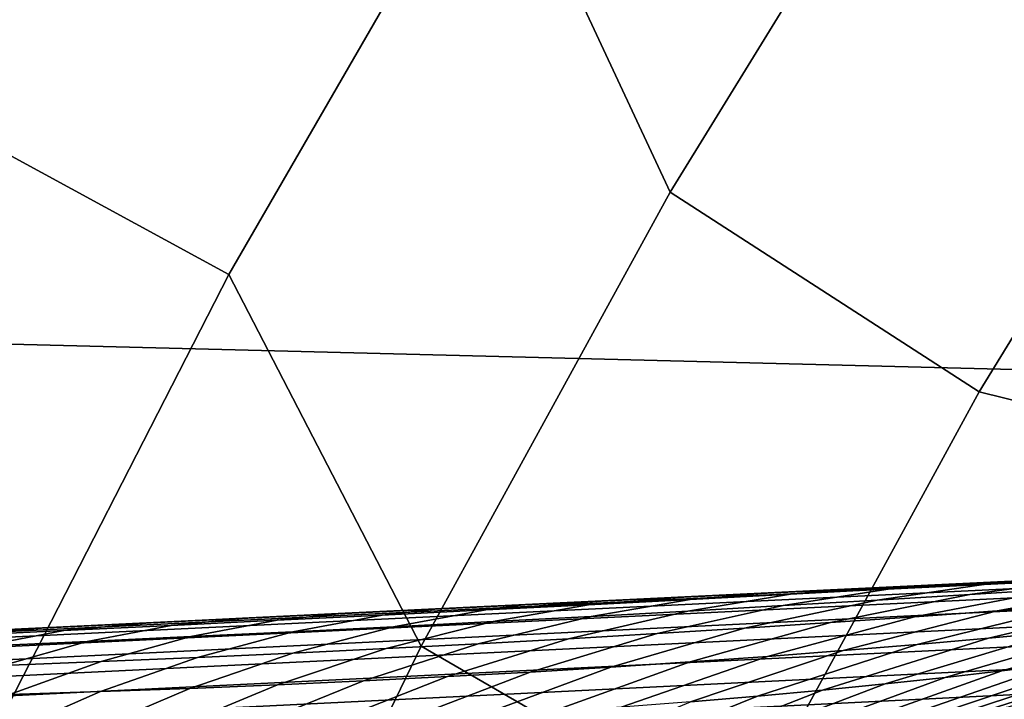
# Model space of a CAD drawing. Header units: metres. Extents: x -248 to 28, y -28 to 28.
# Tile 370 of 507: x -22.13 to -19.85, y 10.81 to 12.38. Entities that reach past the tile are written whole.
import ezdxf

# ---------------------------------------------------------------- set-up
doc = ezdxf.new("R2010")
doc.units = ezdxf.units.M
doc.layers.add('solid_10_061_053_XXX', color=7, linetype='CONTINUOUS')

msp = doc.modelspace()

# ---------------------------------------------------------------- linework, layer by layer
at = {"layer": 'solid_10_061_053_XXX'}
for points in [[(-22.489111, 14.017485, -9.8), (23.170195, 12.860483, -9.8), (23.791882, 11.670311, -9.8), (-23.170242, 12.860395, -9.8)], [(-20.368881, 13.887268, 138.351929), (-21.035784, 12.8547, 138.351929), (-20.628418, 11.980738, 139.504547), (-19.999996, 13.002687, 139.504547)], [(-22.301773, 12.144898, 137.162735), (-21.668676, 13.241452, 137.162735), (-22.252659, 13.598317, 135.939667), (-22.902819, 12.47221, 135.939667)], [(-21.668676, 13.241452, 137.162735), (-22.301773, 12.144898, 137.162735), (-21.650389, 11.790174, 138.351929), (-21.035784, 12.8547, 138.351929)], [(-19.999996, 13.002687, 139.504547), (-20.628418, 11.980738, 139.504547), (-19.91256, 11.518389, 140.617996), (-19.307865, 12.505583, 140.617996)], [(-23.170242, 12.860395, -9.8), (23.791882, 11.670311, -9.8), (24.352528, 10.450079, -9.8), (-23.791927, 11.67022, -9.8)], [(-21.035784, 12.8547, 138.351929), (-21.650389, 11.790174, 138.351929), (-21.204668, 10.928486, 139.504547), (-20.628418, 11.980738, 139.504547)], [(-19.91256, 11.518389, 140.617996), (-18.998135, 11.292431, 141.689758), (-18.408758, 12.229707, 141.689758), (-19.307865, 12.505583, 140.617996)], [(-22.301773, 12.144898, 137.162735), (-22.879423, 11.018149, 137.162735), (-22.211166, 10.696334, 138.351929), (-21.650389, 11.790174, 138.351929)], [(-20.628418, 11.980738, 139.504547), (-21.204668, 10.928486, 139.504547), (-20.466822, 10.502023, 140.617996), (-19.91256, 11.518389, 140.617996)], [(-21.650389, 11.790174, 138.351929), (-22.211166, 10.696334, 138.351929), (-21.727285, 9.848595, 139.504547), (-21.204668, 10.928486, 139.504547)], [(-23.791927, 11.67022, -9.8), (24.352528, 10.450079, -9.8), (24.850639, 9.203009, -9.8), (-24.352566, 10.449987, -9.8)], [(-20.466822, 10.502023, 140.617996), (-19.539831, 10.326814, 141.689758), (-18.998135, 11.292431, 141.689758), (-19.91256, 11.518389, 140.617996)], [(-17.641361, 11.180831, 160.902634), (-17.66255, 11.184131, 160.825165), (-25.005957, 10.830213, 162.853729), (-25.013748, 10.825345, 162.941177)], [(-25.013748, 10.825345, 162.941177), (-24.991705, 10.813003, 163.01915), (-17.619541, 11.168973, 160.979156), (-17.641361, 11.180831, 160.902634)], [(-24.58695, 10.850506, 158.803329), (-24.82004, 10.839271, 158.924362), (-25.005957, 10.830213, 162.853729), (-17.66255, 11.184131, 160.825165)], [(-24.358612, 10.861512, 158.680939), (-24.58695, 10.850506, 158.803329), (-17.66255, 11.184131, 160.825165)], [(-24.134092, 10.872334, 158.556915), (-24.358612, 10.861512, 158.680939), (-17.66255, 11.184131, 160.825165)], [(-23.912514, 10.883015, 158.430771), (-24.134092, 10.872334, 158.556915), (-17.66255, 11.184131, 160.825165)], [(-23.694424, 10.893528, 158.302734), (-23.912514, 10.883015, 158.430771), (-17.66255, 11.184131, 160.825165)], [(-23.481239, 10.903804, 158.173904), (-23.694424, 10.893528, 158.302734), (-17.66255, 11.184131, 160.825165)], [(-23.274109, 10.913789, 158.045212), (-23.481239, 10.903804, 158.173904), (-17.66255, 11.184131, 160.825165)], [(-23.072235, 10.92352, 157.915894), (-23.274109, 10.913789, 158.045212), (-17.66255, 11.184131, 160.825165)], [(-22.876104, 10.932974, 157.78656), (-23.072235, 10.92352, 157.915894), (-17.66255, 11.184131, 160.825165)], [(-22.594608, 10.946544, 157.594452), (-22.876104, 10.932974, 157.78656), (-17.66255, 11.184131, 160.825165)], [(-22.328907, 10.959352, 157.404785), (-22.594608, 10.946544, 157.594452), (-17.66255, 11.184131, 160.825165)], [(-22.075642, 10.971561, 157.216095), (-22.328907, 10.959352, 157.404785), (-17.66255, 11.184131, 160.825165)], [(-21.833956, 10.983212, 157.028137), (-22.075642, 10.971561, 157.216095), (-17.66255, 11.184131, 160.825165)], [(-21.603096, 10.994342, 156.840515), (-21.833956, 10.983212, 157.028137), (-17.66255, 11.184131, 160.825165)], [(-21.380999, 11.00505, 156.652298), (-21.603096, 10.994342, 156.840515), (-17.66255, 11.184131, 160.825165)], [(-21.168118, 11.015312, 156.463715), (-21.380999, 11.00505, 156.652298), (-17.66255, 11.184131, 160.825165)], [(-20.963469, 11.025179, 156.274628), (-21.168118, 11.015312, 156.463715), (-17.66255, 11.184131, 160.825165)], [(-20.767204, 11.034641, 156.085083), (-20.963469, 11.025179, 156.274628), (-17.66255, 11.184131, 160.825165)], [(-20.5786, 11.043735, 155.894928), (-20.767204, 11.034641, 156.085083), (-17.66255, 11.184131, 160.825165)], [(-20.39752, 11.052465, 155.704132), (-20.5786, 11.043735, 155.894928), (-17.66255, 11.184131, 160.825165)], [(-20.223772, 11.060843, 155.512772), (-20.39752, 11.052465, 155.704132), (-17.66255, 11.184131, 160.825165)], [(-20.057064, 11.068881, 155.320862), (-20.223772, 11.060843, 155.512772), (-17.66255, 11.184131, 160.825165)], [(-19.897409, 11.076579, 155.128448), (-20.057064, 11.068881, 155.320862), (-17.66255, 11.184131, 160.825165)], [(-19.744473, 11.083954, 154.935654), (-19.897409, 11.076579, 155.128448), (-17.66255, 11.184131, 160.825165)], [(-24.991705, 10.813003, 163.01915), (-24.969755, 10.791903, 163.09523), (-17.597807, 11.148669, 161.053894), (-17.619541, 11.168973, 160.979156)], [(-24.969755, 10.791903, 163.09523), (-24.948162, 10.7623, 163.168549), (-17.576406, 11.120156, 161.126007), (-17.597807, 11.148669, 161.053894)], [(-24.948162, 10.7623, 163.168549), (-24.927181, 10.724545, 163.23819), (-17.555588, 11.08376, 161.194656), (-17.576406, 11.120156, 161.126007)], [(-19.891237, 11.073385, 154.799911), (-19.666389, 11.085274, 154.549362), (-19.934214, 11.048806, 154.269348), (-20.148653, 11.035769, 154.525467)], [(-19.666389, 11.085274, 154.549362), (-19.444534, 11.096915, 154.292618), (-19.723272, 11.061916, 154.00769), (-19.934214, 11.048806, 154.269348)], [(-19.666389, 11.085274, 154.549362), (-19.891237, 11.073385, 154.799911), (-19.744473, 11.083954, 154.935654), (-19.59831, 11.091002, 154.742462)], [(-19.516155, 11.075008, 153.739975), (-19.313351, 11.087969, 153.465622), (-19.684269, 11.024673, 153.270386), (-19.870848, 11.010692, 153.538391)], [(-24.927181, 10.724545, 163.23819), (-24.907064, 10.67909, 163.303345), (-17.535591, 11.0399, 161.259064), (-17.555588, 11.08376, 161.194656)], [(-20.118822, 11.061356, 155.044754), (-19.891237, 11.073385, 154.799911), (-20.148653, 11.035769, 154.525467), (-20.366367, 11.02289, 154.776474)], [(-20.349045, 11.049227, 155.284302), (-20.057064, 11.068881, 155.320862), (-19.897409, 11.076579, 155.128448), (-20.118822, 11.061356, 155.044754)], [(-20.349045, 11.049227, 155.284302), (-20.223772, 11.060843, 155.512772), (-20.057064, 11.068881, 155.320862)], [(-19.934214, 11.048806, 154.269348), (-19.723272, 11.061916, 154.00769), (-20.061842, 10.996932, 153.801056), (-20.256855, 10.9835, 154.058868)], [(-19.891237, 11.073385, 154.799911), (-20.118822, 11.061356, 155.044754), (-19.897409, 11.076579, 155.128448), (-19.744473, 11.083954, 154.935654)], [(-19.723272, 11.061916, 154.00769), (-19.516155, 11.075008, 153.739975), (-19.870848, 11.010692, 153.538391), (-20.061842, 10.996932, 153.801056)], [(-24.907064, 10.67909, 163.303345), (-24.888052, 10.626477, 163.363235), (-17.516644, 10.989081, 161.318481), (-17.535591, 11.0399, 161.259064)], [(-21.054981, 11.012805, 155.974487), (-20.767204, 11.034641, 156.085083), (-20.5786, 11.043735, 155.894928), (-20.817122, 11.02492, 155.748901)], [(-20.581806, 11.037078, 155.518921), (-20.817122, 11.02492, 155.748901), (-20.5786, 11.043735, 155.894928), (-20.39752, 11.052465, 155.704132)], [(-20.581806, 11.037078, 155.518921), (-20.349045, 11.049227, 155.284302), (-20.587257, 11.010214, 155.022751), (-20.811251, 10.9978, 155.264618)], [(-20.349045, 11.049227, 155.284302), (-20.118822, 11.061356, 155.044754), (-20.366367, 11.02289, 154.776474), (-20.587257, 11.010214, 155.022751)], [(-20.349045, 11.049227, 155.284302), (-20.581806, 11.037078, 155.518921), (-20.39752, 11.052465, 155.704132), (-20.223772, 11.060843, 155.512772)], [(-20.148653, 11.035769, 154.525467), (-19.934214, 11.048806, 154.269348), (-20.256855, 10.9835, 154.058868), (-20.455622, 10.970472, 154.31221)], [(-19.684269, 11.024673, 153.270386), (-19.502731, 11.038723, 152.996521), (-19.890467, 10.947271, 152.821747), (-20.056246, 10.932768, 153.088043)], [(-19.502731, 11.038723, 152.996521), (-19.327028, 11.052693, 152.716217), (-19.730366, 10.962043, 152.550491), (-19.890467, 10.947271, 152.821747)], [(-21.054981, 11.012805, 155.974487), (-21.295422, 11.000744, 156.195923), (-21.168118, 11.015312, 156.463715), (-20.963469, 11.025179, 156.274628)], [(-21.054981, 11.012805, 155.974487), (-20.817122, 11.02492, 155.748901), (-21.038372, 10.985649, 155.502304), (-21.268633, 10.973788, 155.736023)], [(-21.054981, 11.012805, 155.974487), (-20.963469, 11.025179, 156.274628), (-20.767204, 11.034641, 156.085083)], [(-20.817122, 11.02492, 155.748901), (-20.581806, 11.037078, 155.518921), (-20.811251, 10.9978, 155.264618), (-21.038372, 10.985649, 155.502304)], [(-20.587257, 11.010214, 155.022751), (-20.366367, 11.02289, 154.776474), (-20.657972, 10.957921, 154.561432), (-20.863848, 10.945868, 154.806778)], [(-20.366367, 11.02289, 154.776474), (-20.148653, 11.035769, 154.525467), (-20.455622, 10.970472, 154.31221), (-20.657972, 10.957921, 154.561432)], [(-19.870848, 11.010692, 153.538391), (-19.684269, 11.024673, 153.270386), (-20.056246, 10.932768, 153.088043), (-20.227039, 10.918687, 153.349823)], [(-21.784159, 10.976845, 156.62706), (-22.032619, 10.964963, 156.836929), (-21.833956, 10.983212, 157.028137), (-21.603096, 10.994342, 156.840515)], [(-21.538458, 10.988764, 156.413422), (-21.784159, 10.976845, 156.62706), (-21.603096, 10.994342, 156.840515), (-21.380999, 11.00505, 156.652298)], [(-21.538458, 10.988764, 156.413422), (-21.295422, 11.000744, 156.195923), (-21.502089, 10.962217, 155.965942), (-21.738771, 10.950943, 156.19223)], [(-21.295422, 11.000744, 156.195923), (-21.538458, 10.988764, 156.413422), (-21.380999, 11.00505, 156.652298), (-21.168118, 11.015312, 156.463715)], [(-21.295422, 11.000744, 156.195923), (-21.054981, 11.012805, 155.974487), (-21.268633, 10.973788, 155.736023), (-21.502089, 10.962217, 155.965942)], [(-21.038372, 10.985649, 155.502304), (-20.811251, 10.9978, 155.264618), (-21.07321, 10.934351, 155.048523), (-21.286104, 10.923352, 155.286789)], [(-20.811251, 10.9978, 155.264618), (-20.587257, 11.010214, 155.022751), (-20.863848, 10.945868, 154.806778), (-21.07321, 10.934351, 155.048523)], [(-20.256855, 10.9835, 154.058868), (-20.061842, 10.996932, 153.801056), (-20.402334, 10.905173, 153.607498), (-20.581808, 10.892323, 153.861404)], [(-20.061842, 10.996932, 153.801056), (-19.870848, 11.010692, 153.538391), (-20.227039, 10.918687, 153.349823), (-20.402334, 10.905173, 153.607498)], [(-19.431374, 10.99144, 151.991196), (-19.295288, 11.005527, 151.702286), (-19.737453, 10.886649, 151.582092), (-19.860079, 10.87171, 151.857758)], [(-24.888052, 10.626477, 163.363235), (-24.870371, 10.567336, 163.417145), (-17.498964, 10.931888, 161.372208), (-17.516644, 10.989081, 161.318481)], [(-22.537846, 10.941374, 157.246033), (-22.328907, 10.959352, 157.404785), (-22.075642, 10.971561, 157.216095), (-22.283859, 10.953138, 157.043182)], [(-22.283859, 10.953138, 157.043182), (-22.075642, 10.971561, 157.216095), (-21.833956, 10.983212, 157.028137), (-22.032619, 10.964963, 156.836929)], [(-21.784159, 10.976845, 156.62706), (-21.978765, 10.939924, 156.414948), (-22.222174, 10.929113, 156.63414), (-22.032619, 10.964963, 156.836929)], [(-21.784159, 10.976845, 156.62706), (-21.538458, 10.988764, 156.413422), (-21.738771, 10.950943, 156.19223), (-21.978765, 10.939924, 156.414948)], [(-21.502089, 10.962217, 155.965942), (-21.268633, 10.973788, 155.736023), (-21.502565, 10.912873, 155.521744), (-21.722662, 10.902893, 155.753479)], [(-21.268633, 10.973788, 155.736023), (-21.038372, 10.985649, 155.502304), (-21.286104, 10.923352, 155.286789), (-21.502565, 10.912873, 155.521744)], [(-20.657972, 10.957921, 154.561432), (-20.455622, 10.970472, 154.31221), (-20.765268, 10.880197, 154.111862), (-20.952591, 10.868844, 154.3591)], [(-20.455622, 10.970472, 154.31221), (-20.256855, 10.9835, 154.058868), (-20.581808, 10.892323, 153.861404), (-20.765268, 10.880197, 154.111862)], [(-19.730366, 10.962043, 152.550491), (-19.576923, 10.976847, 152.273788), (-19.991413, 10.856558, 152.128769), (-20.130119, 10.841522, 152.395462)], [(-19.576923, 10.976847, 152.273788), (-19.431374, 10.99144, 151.991196), (-19.860079, 10.87171, 151.857758), (-19.991413, 10.856558, 152.128769)], [(-22.032619, 10.964963, 156.836929), (-22.222174, 10.929113, 156.63414), (-22.469032, 10.918512, 156.849884), (-22.283859, 10.953138, 157.043182)], [(-21.978765, 10.939924, 156.414948), (-21.738771, 10.950943, 156.19223), (-21.946444, 10.893401, 155.982101), (-22.174006, 10.884334, 156.207642)], [(-21.738771, 10.950943, 156.19223), (-21.502089, 10.962217, 155.965942), (-21.722662, 10.902893, 155.753479), (-21.946444, 10.893401, 155.982101)], [(-20.863848, 10.945868, 154.806778), (-20.657972, 10.957921, 154.561432), (-20.952591, 10.868844, 154.3591), (-21.143761, 10.858267, 154.603302)], [(-19.890467, 10.947271, 152.821747), (-19.730366, 10.962043, 152.550491), (-20.130119, 10.841522, 152.395462), (-20.27516, 10.826866, 152.658173)], [(-24.870371, 10.567336, 163.417145), (-24.854233, 10.502371, 163.464432), (-17.482758, 10.868977, 161.419647), (-17.498964, 10.931888, 161.372208)], [(-22.222174, 10.929113, 156.63414), (-21.978765, 10.939924, 156.414948), (-22.174006, 10.884334, 156.207642), (-22.405453, 10.875619, 156.430069)], [(-21.204668, 10.928486, 139.504547), (-21.727285, 9.848595, 139.504547), (-20.969252, 9.45906, 140.617996), (-20.466822, 10.502023, 140.617996)], [(-21.286104, 10.923352, 155.286789), (-21.07321, 10.934351, 155.048523), (-21.338766, 10.84848, 154.84462), (-21.537676, 10.839442, 155.08316)], [(-21.07321, 10.934351, 155.048523), (-20.863848, 10.945868, 154.806778), (-21.143761, 10.858267, 154.603302), (-21.338766, 10.84848, 154.84462)], [(-20.227039, 10.918687, 153.349823), (-20.056246, 10.932768, 153.088043), (-20.425714, 10.812833, 152.917252), (-20.581247, 10.799571, 153.173065)], [(-20.056246, 10.932768, 153.088043), (-19.890467, 10.947271, 152.821747), (-20.27516, 10.826866, 152.658173), (-20.425714, 10.812833, 152.917252)], [(-19.525358, 10.914299, 151.016205), (-19.440138, 10.926131, 150.726196), (-19.906378, 10.77703, 150.661148), (-19.982622, 10.76445, 150.934265)], [(-19.440138, 10.926131, 150.726196), (-19.372072, 10.935986, 150.432175), (-19.845301, 10.787732, 150.385422), (-19.906378, 10.77703, 150.661148)], [(-21.946444, 10.893401, 155.982101), (-21.722662, 10.902893, 155.753479), (-21.94746, 10.823508, 155.552139), (-22.158487, 10.816538, 155.7827)], [(-21.722662, 10.902893, 155.753479), (-21.502565, 10.912873, 155.521744), (-21.740545, 10.831132, 155.318985), (-21.94746, 10.823508, 155.552139)], [(-21.502565, 10.912873, 155.521744), (-21.286104, 10.923352, 155.286789), (-21.537676, 10.839442, 155.08316), (-21.740545, 10.831132, 155.318985)], [(-20.581808, 10.892323, 153.861404), (-20.402334, 10.905173, 153.607498), (-20.741343, 10.787216, 153.425888), (-20.905764, 10.775846, 153.675964)], [(-20.402334, 10.905173, 153.607498), (-20.227039, 10.918687, 153.349823), (-20.581247, 10.799571, 153.173065), (-20.741343, 10.787216, 153.425888)], [(-19.625223, 10.900982, 151.301575), (-19.525358, 10.914299, 151.016205), (-19.982622, 10.76445, 150.934265), (-20.07188, 10.750566, 151.204254)], [(-22.174006, 10.884334, 156.207642), (-21.946444, 10.893401, 155.982101), (-22.158487, 10.816538, 155.7827), (-22.373728, 10.810138, 156.01062)], [(-20.952591, 10.868844, 154.3591), (-20.765268, 10.880197, 154.111862), (-21.074373, 10.765503, 153.923523), (-21.247101, 10.756211, 154.168701)], [(-20.765268, 10.880197, 154.111862), (-20.581808, 10.892323, 153.861404), (-20.905764, 10.775846, 153.675964), (-21.074373, 10.765503, 153.923523)], [(-19.860079, 10.87171, 151.857758), (-19.737453, 10.886649, 151.582092), (-20.172211, 10.735913, 151.470947), (-20.281942, 10.720955, 151.734344)], [(-19.737453, 10.886649, 151.582092), (-19.625223, 10.900982, 151.301575), (-20.07188, 10.750566, 151.204254), (-20.172211, 10.735913, 151.470947)], [(-24.854233, 10.502371, 163.464432), (-24.839828, 10.432359, 163.504517), (-17.468208, 10.801074, 161.460251), (-17.482758, 10.868977, 161.419647)], [(-21.338766, 10.84848, 154.84462), (-21.143761, 10.858267, 154.603302), (-21.423962, 10.747952, 154.411606), (-21.604977, 10.740714, 154.652313)], [(-21.143761, 10.858267, 154.603302), (-20.952591, 10.868844, 154.3591), (-21.247101, 10.756211, 154.168701), (-21.423962, 10.747952, 154.411606)], [(-20.130119, 10.841522, 152.395462), (-19.991413, 10.856558, 152.128769), (-20.399656, 10.706119, 151.994583), (-20.524237, 10.691751, 152.251923)], [(-19.991413, 10.856558, 152.128769), (-19.860079, 10.87171, 151.857758), (-20.281942, 10.720955, 151.734344), (-20.399656, 10.706119, 151.994583)], [(-21.740545, 10.831132, 155.318985), (-21.537676, 10.839442, 155.08316), (-21.790237, 10.734432, 154.890869), (-21.979818, 10.729062, 155.127258)], [(-21.537676, 10.839442, 155.08316), (-21.338766, 10.84848, 154.84462), (-21.604977, 10.740714, 154.652313), (-21.790237, 10.734432, 154.890869)], [(-20.27516, 10.826866, 152.658173), (-20.130119, 10.841522, 152.395462), (-20.524237, 10.691751, 152.251923), (-20.654833, 10.678127, 152.506607)], [(-19.639353, 10.838757, 147.294281), (-19.603613, 10.844441, 144.75441), (-20.041985, 10.685658, 144.751465), (-20.080481, 10.677794, 147.289566)], [(-19.639353, 10.838757, 147.294281), (-20.080481, 10.677794, 147.289566), (-19.790464, 10.796762, 149.829742), (-19.777477, 10.80126, 149.829926)], [(-19.9424, 10.721045, 142.487228), (-19.946627, 10.719415, 142.484009), (-20.041985, 10.685658, 144.751465), (-19.603613, 10.844441, 144.75441)], [(-19.741102, 10.795097, 142.640503), (-19.9424, 10.721045, 142.487228), (-19.603613, 10.844441, 144.75441)], [(-22.158487, 10.816538, 155.7827), (-21.94746, 10.823508, 155.552139), (-22.173819, 10.724542, 155.361526), (-22.372322, 10.720818, 155.593643)], [(-21.94746, 10.823508, 155.552139), (-21.740545, 10.831132, 155.318985), (-21.979818, 10.729062, 155.127258), (-22.173819, 10.724542, 155.361526)], [(-20.581247, 10.799571, 153.173065), (-20.425714, 10.812833, 152.917252), (-20.790775, 10.665483, 152.758881), (-20.931646, 10.653956, 153.009003)], [(-20.425714, 10.812833, 152.917252), (-20.27516, 10.826866, 152.658173), (-20.654833, 10.678127, 152.506607), (-20.790775, 10.665483, 152.758881)], [(-19.848246, 10.74656, 142.492233), (-19.959084, 10.711874, 142.440292), (-19.741102, 10.795097, 142.640503), (-19.671991, 10.816945, 142.663696)]]:
    msp.add_3dface(points, dxfattribs=at)

doc.saveas('drawing.dxf')
